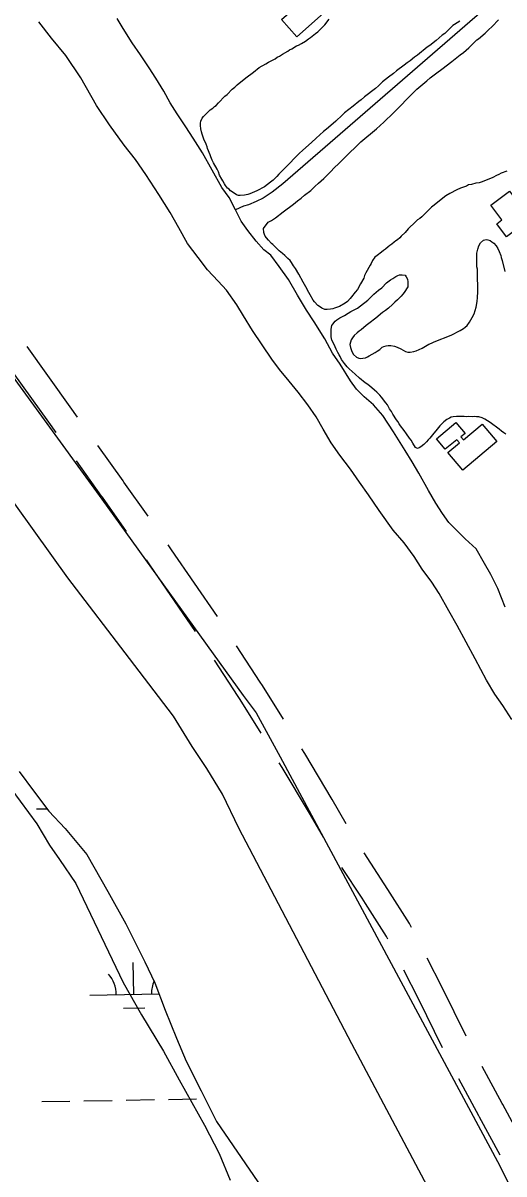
# Model space of a CAD drawing. Extents: x 3892998 to 3931244, y 278583 to 304547.
# Drawn here: x 3909973 to 3910520, y 286167 to 287475 of the extents above; entities that cross this region are included whole.
import ezdxf

# ---------------------------------------------------------------- set-up
doc = ezdxf.new("R2010")
doc.units = 0
for name, color, linetype in [('V-BLDG-OTLN', 7, 'Continuous'), ('V-LEVE-TOET', 7, 'Continuous'), ('V-RIVR-EDGE', 7, 'Continuous'), ('V-ROAD-CNTR', 7, 'Continuous'), ('V-SITE-VEGE', 7, 'Continuous'), ('V-TOPO-SHOR', 7, 'Continuous'), ('V-WETL-SWMP', 7, 'Continuous')]:
    doc.layers.add(name, color=color, linetype=linetype)

msp = doc.modelspace()

# ---------------------------------------------------------------- linework, layer by layer
at = {"layer": 'V-BLDG-OTLN'}
for points in [[(3910266.9, 287479.2), (3910300.4, 287509.1), (3910317.9, 287489.4), (3910284.4, 287459.5)], [(3910525.8, 287284.2), (3910556.5, 287243.1), (3910537, 287228.5), (3910530.1, 287237.8), (3910522.6, 287232.2), (3910511.5, 287247.1), (3910517.2, 287251.4), (3910504.6, 287268.4)], [(3910455.9, 286987.2), (3910468.9, 286998.2), (3910465.9, 287001.6), (3910452.9, 286990.7), (3910442.8, 287002.7), (3910464.7, 287021.1), (3910475.3, 287008.6), (3910470.7, 287004.7), (3910473.6, 287001.3), (3910494.8, 287019.2), (3910511.4, 286999.6), (3910472.9, 286967.1)]]:
    msp.add_lwpolyline(points, close=True, dxfattribs=at)
at = {"layer": 'V-LEVE-TOET'}
for points in [[(3909462.8, 287781.5), (3909758.1, 287353), (3910062.8, 286933.9), (3910223.5, 286710.8), (3910238.1, 286691), (3910265.3, 286641), (3910514.7, 286176), (3910673.4, 285852.7), (3910839.3, 285538.9), (3910941.6, 285332.5), (3910965.6, 285302.2)], [(3910874, 285301.5), (3910847.9, 285342.2), (3910823.9, 285379.7), (3910795.7, 285441.2), (3910764.4, 285503.8), (3910729.9, 285582), (3910710.1, 285624.7), (3910673.6, 285697.7), (3910606.8, 285813.4), (3910475.3, 286072), (3910346.9, 286314.9), (3910259.2, 286481.8), (3910218.5, 286560), (3910199.7, 286598.5), (3910182, 286627.7), (3910165.3, 286652.8), (3910144.4, 286687.2), (3910094.3, 286752.8), (3910024.4, 286844.6), (3909847, 287091.7), (3909662.3, 287360.6), (3909465.1, 287641.1)]]:
    msp.add_lwpolyline(points, dxfattribs=at)
at = {"layer": 'V-RIVR-EDGE'}
msp.add_spline([(3909865.8, 290928.2), (3909862.6, 290923.1), (3909860.7, 290922.6), (3909860.7, 290920.7), (3909870.3, 290905.1), (3909881.9, 290877.9), (3909893.5, 290856.5), (3909906.1, 290843.8), (3909921.6, 290817.6), (3909937.1, 290794.7), (3909948.2, 290777.2), (3909977.7, 290734.4), (3910003.4, 290694.5), (3910040.6, 290645.9), (3910078.4, 290595.3), (3910114.2, 290544.2), (3910151.5, 290493.6), (3910182, 290444.5), (3910200.8, 290413.3), (3910226.9, 290368.6), (3910256.9, 290323.8), (3910278.7, 290289.3), (3910307.7, 290250.4), (3910325.2, 290226.5), (3910363.9, 290167.2), (3910391.4, 290124.9), (3910427.7, 290068.9), (3910449.5, 290036.8), (3910504.2, 289956.6), (3910522.1, 289926.9), (3910550.1, 289879.7), (3910562.2, 289857.4), (3910573.3, 289842.3), (3910610.6, 289806.7), (3910620.8, 289794.1), (3910623.2, 289780), (3910634.8, 289764.4), (3910664.8, 289724), (3910692.4, 289689.5), (3910710.8, 289668.1), (3910721, 289660.3), (3910770.9, 289605.3), (3910782.5, 289588.7), (3910807.7, 289548.4), (3910835.7, 289503.6), (3910862.8, 289470), (3910892.3, 289425.8), (3910920.4, 289383.5), (3910948, 289342.6), (3910968.8, 289304.7), (3911000.2, 289260.9), (3911019.6, 289231.7), (3911055.9, 289191.3), (3911085.5, 289159.7), (3911118.9, 289116.8), (3911139.2, 289091.1), (3911161, 289062.3), (3911184.2, 289025.9), (3911223.4, 288981.6), (3911281.5, 288916.4), (3911313, 288876.9), (3911328.5, 288859.4), (3911346.4, 288837.5), (3911371.6, 288801), (3911404.5, 288751.9), (3911426.7, 288715.4), (3911446.6, 288687.7), (3911479, 288646.8), (3911529.4, 288582.1), (3911550.6, 288552.9), (3911609.2, 288468.3), (3911644.5, 288421.1), (3911677, 288378.8), (3911701.2, 288348.1), (3911741.4, 288303.8), (3911770.9, 288264.9), (3911788.8, 288235.7), (3911834.3, 288164.7), (3911857.5, 288130.2), (3911884.6, 288092.7), (3911915.6, 288045.5), (3911921.9, 288035.8), (3911928.6, 288029.9), (3911972.6, 287945.8), (3911992.9, 287906.4), (3912000.6, 287887), (3912014.7, 287866.5), (3912026.8, 287848.1), (3912066.4, 287785.3), (3912084.8, 287750.8), (3912094.5, 287732.8), (3912094.9, 287726), (3912096.8, 287711.4), (3912096.3, 287704.6), (3912095.4, 287700.3), (3912088.6, 287695.9), (3912085.6, 287696.9), (3912073, 287702.3), (3912062.4, 287706.2), (3912054.1, 287706.2), (3912051.2, 287704.3), (3912049.2, 287697.9), (3912054, 287685.8), (3912068.6, 287663.9), (3912113.1, 287586.6), (3912136.7, 287540.9), (3912153.7, 287513.6), (3912163.8, 287503.9), (3912187.6, 287479.6), (3912207.4, 287453.3), (3912216.1, 287446), (3912226.8, 287436.2), (3912240.8, 287416.8), (3912253.4, 287397.8), (3912271.3, 287366.2), (3912283.9, 287341.4), (3912284.8, 287339), (3912290.2, 287338), (3912303.8, 287344.3), (3912317.4, 287350.5), (3912319.8, 287350.5), (3912322.7, 287350.5), (3912327.6, 287345.7), (3912328.5, 287338.4), (3912335.8, 287321.4), (3912348.4, 287300), (3912369.2, 287275.1), (3912380.3, 287265.4), (3912402.1, 287253.2), (3912416.7, 287243.5), (3912434.2, 287238.1), (3912456.9, 287220), (3912481.6, 287183.6), (3912501.9, 287148.1), (3912512.6, 287124.7), (3912531.4, 287085.8), (3912550.3, 287059.6), (3912569.6, 287034.3), (3912593.3, 286996.8), (3912613.7, 286968.1), (3912632, 286936.5), (3912645.1, 286912.7), (3912660.6, 286888.8), (3912675.1, 286867.4), (3912698.3, 286835.3), (3912720.1, 286784.8), (3912737, 286747.8), (3912742.3, 286740), (3912755.3, 286715.2), (3912761.6, 286696.8), (3912774.1, 286660.3), (3912779.9, 286635.5), (3912793.4, 286585.5), (3912797.2, 286569.4), (3912804, 286543.7), (3912804.4, 286532)], degree=3, dxfattribs=at)
at = {"layer": 'V-ROAD-CNTR'}
for points in [[(3910035.3, 287027.3), (3910026.9, 287039), (3909977.9, 287107.6)], [(3910010.9, 287009.8), (3910002.5, 287021.6), (3909953.5, 287090.1)], [(3910087, 286955), (3910058.3, 286995.1)], [(3910062.6, 286937.5), (3910033.9, 286977.7)], [(3910115.4, 286914.5), (3910088, 286953.5), (3910087, 286955)], [(3910090.9, 286897.3), (3910063.5, 286936.2), (3910062.6, 286937.5)], [(3910194.1, 286800.6), (3910142.1, 286876.5), (3910138.1, 286882.2)], [(3910169.3, 286783.7), (3910117.5, 286859.4), (3910113.6, 286865)], [(3910242.8, 286725.9), (3910215.9, 286767.3)], [(3910217.7, 286709.5), (3910190.7, 286750.9)], [(3910269.1, 286683.8), (3910245.2, 286722.3), (3910242.8, 286725.9)], [(3910243.6, 286667.9), (3910219.9, 286706.2), (3910217.7, 286709.5)], [(3910340.5, 286565), (3910324.3, 286592.4), (3910293.4, 286644.7), (3910289.9, 286650.2)], [(3910314.6, 286549.8), (3910298.5, 286577.2), (3910267.7, 286629.1), (3910264.4, 286634.4)], [(3910387.7, 286490.3), (3910383.6, 286496.8), (3910360.6, 286531.9)], [(3910362.3, 286474.3), (3910358.4, 286480.5), (3910335.5, 286515.4)], [(3910414.4, 286447.2), (3910412.2, 286451.6), (3910387.7, 286490.3)], [(3910387.7, 286433.6), (3910386.1, 286436.8), (3910362.3, 286474.3)], [(3910476.7, 286323.6), (3910449.5, 286378.7), (3910432.4, 286412.1)], [(3910449.8, 286310.3), (3910422.7, 286365.3), (3910405.7, 286398.4)], [(3910518.2, 286245.7), (3910517.5, 286247), (3910494.6, 286289.1)], [(3910491.8, 286231.4), (3910491.1, 286232.8), (3910468.3, 286274.8)], [(3910541.6, 286202.2), (3910518.2, 286245.7)], [(3910515.2, 286188), (3910491.8, 286231.4)]]:
    msp.add_lwpolyline(points, dxfattribs=at)
at = {"layer": 'V-SITE-VEGE'}
for points in [[(3910469.5, 287477.4), (3910463.5, 287473.6), (3910461.4, 287472.5), (3910454.7, 287465.7), (3910452.3, 287463.6), (3910449.3, 287461.4), (3910442.6, 287455.5), (3910435.5, 287449.9), (3910432.5, 287447.8), (3910421.3, 287438.9), (3910417.9, 287436.5), (3910413, 287432.5), (3910409.6, 287430.2), (3910406.3, 287427.4), (3910397.4, 287420.9), (3910394.1, 287418.1), (3910388.3, 287413.8), (3910385, 287411), (3910381.4, 287408.4), (3910376.9, 287403.9), (3910373.5, 287400.9), (3910361.3, 287391.4), (3910357.3, 287388.1), (3910354.6, 287386.1), (3910348.1, 287380.8), (3910338.4, 287373.1), (3910335.6, 287370.5), (3910328.5, 287363.6), (3910325.6, 287361.2), (3910318.1, 287354.7), (3910314.7, 287351.9), (3910306.4, 287344.6), (3910301.1, 287339.7), (3910291, 287330.8), (3910287.1, 287327), (3910270.9, 287310.8), (3910263.8, 287303.5), (3910261.4, 287301), (3910257.3, 287296.8), (3910254.3, 287294.6), (3910247.6, 287289.1), (3910238.9, 287284.4), (3910231, 287281), (3910228.6, 287280.4), (3910224.9, 287279.8), (3910220.1, 287279.2), (3910218, 287279.4), (3910215.6, 287280.2), (3910213, 287281.8), (3910209.1, 287284.7), (3910207.3, 287286.3), (3910205.7, 287287.7), (3910203.2, 287290.7), (3910202.2, 287292.6), (3910200.4, 287295.8), (3910199, 287298), (3910196.6, 287302.5), (3910195.4, 287306.1), (3910193.9, 287309.2), (3910189.7, 287316.5), (3910188.3, 287319.3), (3910186.7, 287323.2), (3910185.8, 287325.4), (3910183, 287332.7), (3910182.4, 287334.7), (3910181.2, 287337.5), (3910180.4, 287339.6), (3910179.2, 287342.2), (3910176.7, 287348.9), (3910175.9, 287351.7), (3910175.1, 287355.2), (3910174.7, 287358.8), (3910174.9, 287361.5), (3910175.3, 287363.7), (3910176.9, 287367.3), (3910178.4, 287369.2), (3910180.8, 287371.8), (3910182.4, 287373.4), (3910185.9, 287376.8), (3910188.9, 287378.7), (3910190.7, 287380.3)], [(3910190.7, 287380.3), (3910192.6, 287381.7), (3910195.4, 287384.7), (3910202.7, 287392), (3910205.1, 287394.1), (3910211, 287400.3), (3910213.8, 287402.4), (3910216.5, 287405), (3910226.2, 287412.9), (3910235.1, 287419.6), (3910241.4, 287424.8), (3910249.1, 287429.1), (3910252.3, 287430.7), (3910259.6, 287434.6), (3910261.9, 287436.4), (3910264.7, 287437.8), (3910268.1, 287440), (3910274, 287443.3), (3910276.1, 287444.7), (3910278.5, 287445.9), (3910284, 287449.3), (3910286.2, 287450.3), (3910289.6, 287452.2), (3910294.1, 287454.6), (3910297.7, 287457.2), (3910300, 287458.8), (3910305.6, 287463.3), (3910308.1, 287465.5), (3910316.2, 287473.4), (3910321.2, 287479.9)], [(3910420.7, 287400), (3910432, 287409.8), (3910435.7, 287413), (3910443.2, 287418.7), (3910448.9, 287422.9), (3910460.2, 287431.6), (3910469.7, 287439.1), (3910473.6, 287442), (3910479.7, 287447.2), (3910485.3, 287452.7), (3910488.8, 287456.1), (3910490.6, 287457.5), (3910498.1, 287464), (3910501.8, 287467.7), (3910506, 287471.5), (3910513.5, 287479)], [(3910466, 287285.8), (3910458.1, 287281.5), (3910453.7, 287278.7), (3910442.7, 287270.2), (3910440.1, 287268.1), (3910437.4, 287266.1), (3910431.6, 287260.2), (3910426.1, 287255), (3910423.9, 287253.2), (3910421.4, 287251.5), (3910419, 287249.3), (3910410.9, 287241.2), (3910407.2, 287237), (3910402.8, 287232.9), (3910401.2, 287231.1), (3910398.5, 287228.7), (3910396.7, 287227.6), (3910394.9, 287226.2), (3910392.2, 287223.8), (3910390, 287222.4), (3910388, 287220.8), (3910384.9, 287218.1), (3910382.7, 287216.7), (3910380.3, 287214.9), (3910375.6, 287211), (3910373, 287209), (3910370.3, 287205.2), (3910368.7, 287201.9), (3910367.7, 287199.9), (3910362.6, 287191.2), (3910361.2, 287188.4), (3910360.4, 287185.3), (3910356.6, 287179), (3910353.1, 287172.4), (3910350.7, 287169.3), (3910346.4, 287164.2), (3910344.8, 287162), (3910341.8, 287158.8), (3910339.1, 287156.8), (3910332.8, 287153.1), (3910329.4, 287152.1), (3910327.2, 287151.1), (3910325.2, 287150.5), (3910322.5, 287149.9), (3910318.7, 287149.5), (3910316, 287149.7), (3910312.8, 287151.1), (3910310, 287152.9), (3910308.3, 287154.3), (3910304.3, 287158.4), (3910302.9, 287160.4), (3910299.6, 287166.3), (3910298, 287168.9), (3910294.4, 287175.6), (3910291.3, 287180.9), (3910286.5, 287190), (3910282.6, 287196.3), (3910280.6, 287199.3), (3910278.4, 287203.2), (3910276.6, 287205.2), (3910273.9, 287207.8), (3910272.5, 287209.3), (3910270.7, 287211.1), (3910268, 287213.5), (3910266, 287214.9), (3910264.2, 287216.4), (3910262.2, 287218.2), (3910257.1, 287223.4), (3910255.5, 287224.7), (3910252.2, 287228.3), (3910250, 287231.2), (3910248.4, 287233), (3910247.6, 287235), (3910247, 287237), (3910246.6, 287241.9), (3910251.7, 287249), (3910255.7, 287250.8), (3910260.2, 287254), (3910268.7, 287260.7), (3910280.4, 287269.4), (3910285.1, 287273.3), (3910289.1, 287276.3), (3910293, 287279.5), (3910300.1, 287284.8), (3910304.7, 287289.3), (3910308.8, 287293.3), (3910314.9, 287298.6), (3910318.7, 287302.4), (3910322, 287305.9), (3910327.6, 287311.3), (3910331.1, 287315), (3910334.7, 287318.4), (3910340.6, 287324.5), (3910345.1, 287328.8), (3910349.9, 287333.2), (3910357, 287340.1), (3910374.9, 287355.1), (3910383.2, 287362.8), (3910386.2, 287365.8), (3910391.1, 287370.3), (3910420.7, 287400)], [(3910522.7, 287307), (3910516.3, 287304.6), (3910513.8, 287303), (3910511, 287302.1), (3910506.9, 287299.9), (3910494.8, 287294.9), (3910491.3, 287293.8), (3910487.7, 287293.2), (3910482.6, 287291.8), (3910479.2, 287291.2), (3910476.8, 287290), (3910470.3, 287287.6), (3910466, 287285.8)], [(3910402.7, 287164.8), (3910398.7, 287160.8), (3910395.7, 287158.1), (3910393, 287155.3), (3910388.4, 287151.3), (3910385.1, 287148.6), (3910381.5, 287146.2), (3910374.2, 287139.9), (3910366.1, 287133.6), (3910363.2, 287131.4), (3910357.4, 287126.6), (3910355.1, 287125.1), (3910352.7, 287123.3), (3910349.4, 287119.9), (3910347.4, 287117.5), (3910346, 287115.2), (3910344.4, 287109.8), (3910345.2, 287106.5), (3910346.8, 287101.9), (3910348.8, 287098.6), (3910351.9, 287095.6), (3910354.7, 287094.2), (3910357.1, 287093.9), (3910359.4, 287094.5), (3910362.4, 287094.8), (3910364.4, 287096), (3910366.5, 287097), (3910373.1, 287100.8), (3910375.6, 287102.4), (3910378.4, 287104.3), (3910381.2, 287106.7), (3910383.1, 287107.5), (3910385.7, 287108.3), (3910388.1, 287108.7), (3910391, 287108.7), (3910395.4, 287107.9), (3910398.1, 287106.9), (3910402.3, 287104.9), (3910407.8, 287102), (3910410.2, 287101.2), (3910413.1, 287101), (3910417.3, 287101.8), (3910419.7, 287102.6), (3910426.6, 287105.7), (3910434.3, 287110.1), (3910437.4, 287111.5), (3910440.2, 287113), (3910459.7, 287120.6), (3910469.8, 287125.7), (3910473.6, 287127.9), (3910475.5, 287129.5), (3910477.9, 287131.6), (3910480.5, 287135.2), (3910483.6, 287140.5), (3910485.6, 287144.9), (3910486.8, 287148.4), (3910487.8, 287152.4), (3910489, 287158.9), (3910489.3, 287163.2), (3910489.7, 287169.7), (3910489.7, 287177.8), (3910489.5, 287184), (3910489.3, 287187.1), (3910489.3, 287195.4), (3910488.9, 287198), (3910488.9, 287213.6), (3910489.7, 287218.3), (3910491.1, 287221.9), (3910492.9, 287225.4), (3910496.4, 287228.6), (3910499.2, 287229.4), (3910501.2, 287229), (3910503.7, 287228), (3910505.9, 287226.6), (3910508.1, 287225), (3910510.6, 287221.9), (3910512.4, 287219.1), (3910514.2, 287215.6), (3910516, 287211), (3910516.4, 287208.7), (3910517.4, 287205.5), (3910520.5, 287192.9)], [(3910521.8, 287007.8), (3910519.2, 287009.4), (3910516.9, 287011.2), (3910514.1, 287013.6), (3910504, 287021.3), (3910497.7, 287025), (3910494.7, 287026.6), (3910491, 287027.8), (3910488.2, 287027.8), (3910485.9, 287028), (3910483.5, 287027.8), (3910479.5, 287028), (3910477, 287027.8), (3910474.4, 287028.1), (3910465.5, 287028.1), (3910461.8, 287027.8), (3910459.6, 287027.2), (3910457.6, 287026), (3910454.6, 287024.6), (3910451.1, 287021.8), (3910449.3, 287020.2), (3910446.8, 287017.5), (3910443.6, 287013.7), (3910442.2, 287011.7), (3910440, 287009), (3910435.3, 287003.3), (3910433.5, 287001.3), (3910431.4, 286999.3), (3910428.6, 286996.3), (3910425.2, 286993.4), (3910423.3, 286992.2), (3910421.3, 286991.6), (3910418.9, 286992.6), (3910416, 286997.5), (3910414, 287001.1), (3910412.4, 287003.4), (3910409, 287008.2), (3910406.1, 287011.9), (3910401.9, 287017.5), (3910400.5, 287019.6), (3910399, 287022.4), (3910397.6, 287024.2), (3910393.2, 287030.7), (3910391.7, 287033.6), (3910389.7, 287036.8), (3910387.3, 287041.1), (3910385.3, 287043.5), (3910380.6, 287050), (3910378.6, 287052.4), (3910375.3, 287055.8), (3910372.5, 287058.1), (3910369.3, 287060.5), (3910364.8, 287064.2), (3910362, 287066.2), (3910355.3, 287071.5), (3910350.6, 287076.3), (3910343.6, 287082), (3910341.3, 287084.6), (3910338.3, 287088.1), (3910335.1, 287092.9), (3910333.4, 287096.2), (3910332.2, 287098.2), (3910331, 287100.8), (3910329, 287104.5), (3910327.8, 287107.1), (3910327.2, 287109), (3910323.9, 287114.8), (3910323.1, 287118.5), (3910323.1, 287127.4), (3910324.1, 287131.4), (3910325.1, 287133.1), (3910327.8, 287136.3), (3910329.6, 287137.9), (3910333.2, 287140.3), (3910338.5, 287143), (3910342.6, 287145.6), (3910345.6, 287147.2), (3910348.6, 287148.9), (3910353.3, 287151.3), (3910356.5, 287153.9), (3910364.9, 287160.4), (3910368.3, 287163.6), (3910371.6, 287167.1), (3910377.2, 287171.7), (3910380.7, 287174.4), (3910386.3, 287180), (3910390.6, 287183.5), (3910393.4, 287184.9), (3910396.9, 287187.3), (3910398.9, 287188.3), (3910400.9, 287188.9), (3910403.8, 287188.9), (3910407.2, 287188.7), (3910408.6, 287186.9), (3910410, 287184.1), (3910410.5, 287181.2), (3910410.3, 287178.4), (3910410.4, 287175.4), (3910406.2, 287169.1), (3910404.6, 287166.9), (3910402.7, 287164.8)]]:
    msp.add_lwpolyline(points, dxfattribs=at)
at = {"layer": 'V-TOPO-SHOR'}
for points in [[(3910892.2, 287828.1), (3910770, 287725.2), (3910621.8, 287599.5), (3910426.9, 287430.2), (3910268.4, 287292.7), (3910256.4, 287283), (3910245.9, 287276.3), (3910238, 287272.5), (3910229.4, 287268.8), (3910223.9, 287267.2), (3910214.6, 287262.9)], [(3910528.6, 286683.6), (3910518.4, 286699.5), (3910509.3, 286712.3), (3910499.7, 286728.4), (3910486.7, 286752.4), (3910476.5, 286771.5), (3910466.2, 286790.2), (3910456.8, 286807.1), (3910446, 286826.9), (3910437.7, 286839.5), (3910426.7, 286854.5), (3910417.6, 286868.8), (3910406.2, 286884.5), (3910393.8, 286898.7), (3910377.7, 286921.1), (3910365.6, 286938.8), (3910355.6, 286953.2), (3910345.2, 286968.1), (3910333, 286983.9), (3910323.3, 286998.2), (3910314.3, 287013.7), (3910306.2, 287027.7), (3910296.6, 287041.1), (3910285.7, 287055.8), (3910275.7, 287068), (3910264.7, 287081.6), (3910256, 287093.2), (3910233.8, 287125.8), (3910223.9, 287142.5), (3910216, 287154.9), (3910204.6, 287171.7), (3910194.8, 287181.7), (3910183, 287194.7), (3910172.2, 287208.8), (3910160.2, 287224.6), (3910150.1, 287242.6), (3910140.3, 287260), (3910127.7, 287280.4), (3910112.9, 287303.2), (3910101.1, 287320.1), (3910088.3, 287336.6), (3910071.4, 287359.5), (3910056.6, 287381.5), (3910038.9, 287412.9), (3910021.8, 287438.5), (3910005.8, 287458.2), (3909991.1, 287476.7)], [(3910520.8, 286811.1), (3910512.4, 286832.3), (3910504.5, 286848.3), (3910497.6, 286860.9), (3910487.8, 286877.4), (3910475.4, 286889), (3910457.1, 286907.5), (3910449.8, 286917.9), (3910442.1, 286929.5), (3910434, 286944), (3910423, 286963.7), (3910415.3, 286976.3), (3910407.4, 286989.5), (3910394.1, 287010.7), (3910382.1, 287029.2), (3910371.4, 287041.4), (3910360.8, 287050.4), (3910351.9, 287059.1), (3910345.1, 287068.4), (3910333.5, 287087.4), (3910324.8, 287100.1), (3910316, 287116.4), (3910303.9, 287135.8), (3910295.2, 287149), (3910285.2, 287165.9), (3910274.9, 287183.8), (3910264.4, 287198.6), (3910254.9, 287211.6), (3910246.7, 287217.5), (3910238, 287227.5), (3910228.8, 287239.3), (3910221.1, 287249.9), (3910214.6, 287262.9), (3910207.3, 287277.1), (3910199.2, 287288.3), (3910177.2, 287327.8), (3910166.7, 287344.5), (3910158.1, 287357.5), (3910148.2, 287372.2), (3910140.4, 287384.6), (3910133.3, 287398), (3910124, 287412.6), (3910116.4, 287424.5), (3910106.9, 287439.1), (3910097.1, 287452.9), (3910087, 287469), (3910080.3, 287480.6)], [(3909951.2, 286616.4), (3909989, 286565), (3910003.5, 286540.8), (3910014.9, 286524.2), (3910033.3, 286497.1), (3910087, 286384.5), (3910108, 286347.8), (3910132.7, 286306.6), (3910150.7, 286273.8), (3910179.6, 286222.4), (3910196, 286190.1), (3910208.6, 286159.9)]]:
    msp.add_lwpolyline(points, dxfattribs=at)
at = {"layer": 'V-WETL-SWMP'}
for p, q in [((3909968.8, 286624.5), (3909985.2, 286602.5)), ((3909985.2, 286602.5), (3910002.6, 286579.1)), ((3909988.7, 286581.8), (3910000.5, 286582)), ((3910002.6, 286579.1), (3910021.1, 286559.7)), ((3910021.1, 286559.7), (3910045.7, 286529.9)), ((3910045.7, 286529.9), (3910069.5, 286488)), ((3910069.5, 286488), (3910090, 286451.2)), ((3910090, 286451.2), (3910111.6, 286408)), ((3910099.2, 286371.1), (3910098.6, 286407.1)), ((3910111.6, 286408), (3910123, 286384.2)), ((3910123, 286384.2), (3910134.9, 286353.1)), ((3910049.2, 286370.2), (3910127.8, 286371.6)), ((3910087.5, 286355.4), (3910111.5, 286355.8)), ((3910134.9, 286353.1), (3910147.7, 286321.1)), ((3910147.7, 286321.1), (3910158.5, 286295.1)), ((3910158.5, 286295.1), (3910175.5, 286261.3)), ((3910175.5, 286261.3), (3910193, 286226.6)), ((3909994.5, 286249.2), (3910026.5, 286249.7)), ((3910042.5, 286250), (3910074.5, 286250.5)), ((3910090.5, 286250.8), (3910122.5, 286251.4)), ((3910138.5, 286251.6), (3910170.5, 286252.2)), ((3910193, 286226.6), (3910275.6, 286106))]:
    msp.add_line(p, q, dxfattribs=at)
for centre, start, end in [((3910044, 286370.6), 0.2199, 41.7635), ((3910154.5, 286372.5), 156.9805, 181.7635)]:
    msp.add_arc(centre, 35.2, start, end, dxfattribs=at)

doc.saveas('drawing.dxf')
